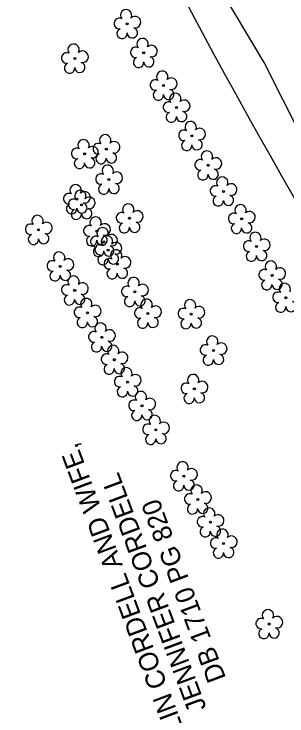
# Model space of a CAD drawing. Extents: x 472260 to 482161, y 489063 to 507124.
# Drawn here: x 478541.4 to 478630.7, y 494255.5 to 494485.4 of the extents above; entities that cross this region are included whole.
import ezdxf

# ---------------------------------------------------------------- set-up
doc = ezdxf.new("R2010")
doc.units = 0
for name, color, linetype in [('Exist Structure Minor Drop Inlet Cogo Elevation', 7, 'Continuous'), ('Prop Drainage Structure Drop Inlet Grate 2 Wide Slots and Flat Grates 840 20 Label', 7, 'Continuous'), ('Prop Drainage Structure Pipe Welded Steel 66in Label', 7, 'Continuous'), ('Prop Drainage Structure Tops and Inverts LABEL', 7, 'Continuous'), ('Scratch_Level_7', 7, 'Continuous')]:
    doc.layers.add(name, color=color, linetype=linetype)

msp = doc.modelspace()

# ---------------------------------------------------------------- linework, layer by layer
at = {"layer": 'Exist Structure Minor Drop Inlet Cogo Elevation'}
for radius in [1948.89, 2048.89]:
    msp.add_arc((480407.9, 495448.91), radius, 192.1328, 219.63873, dxfattribs=at)
at = {"layer": 'Prop Drainage Structure Drop Inlet Grate 2 Wide Slots and Flat Grates 840 20 Label'}
for p, q in [((478578.46, 494482.11), (478578.46, 494482.11)), ((478583.85, 494472.65), (478583.85, 494472.65)), ((478561.3, 494470.8), (478561.3, 494470.8)), ((478590.33, 494461.95), (478590.33, 494461.95)), ((478594.56, 494454.73), (478594.56, 494454.73)), ((478599.61, 494445.48), (478599.61, 494445.48)), ((478571.63, 494441.14), (478571.63, 494441.14)), ((478564.54, 494439.55), (478564.54, 494439.55)), ((478604.92, 494435.83), (478604.92, 494435.83)), ((478572.48, 494431.16), (478572.48, 494431.16)), ((478609.93, 494427.29), (478609.93, 494427.29)), ((478561.96, 494424.76), (478561.96, 494424.76)), ((478563.51, 494422.92), (478563.51, 494422.92)), ((478579.21, 494418.47), (478579.21, 494418.47)), ((478615.9, 494418.27), (478615.9, 494418.27)), ((478549.48, 494414.72), (478549.48, 494414.72)), ((478568.53, 494414.22), (478568.53, 494414.22)), ((478570.78, 494410.72), (478570.78, 494410.72)), ((478572.24, 494408.07), (478572.24, 494408.07)), ((478620.77, 494409.2), (478620.77, 494409.2)), ((478556.56, 494402.74), (478556.56, 494402.74)), ((478575.22, 494403.44), (478575.22, 494403.44)), ((478625.83, 494399.79), (478625.83, 494399.79)), ((478561.28, 494394.88), (478561.28, 494394.88)), ((478580.94, 494394.39), (478580.94, 494394.39)), ((478630.37, 494392.48), (478630.37, 494392.48)), ((478565.44, 494387.53), (478565.44, 494387.53)), ((478585.2, 494387.3), (478585.2, 494387.3)), ((478599.41, 494387.12), (478599.41, 494387.12)), ((478570.13, 494379.5), (478570.13, 494379.5)), ((478606.67, 494375.21), (478606.67, 494375.21)), ((478574.25, 494372.18), (478574.25, 494372.18)), ((478578.58, 494364.85), (478578.58, 494364.85)), ((478600.42, 494362.64), (478600.42, 494362.64)), ((478583.3, 494357.08), (478583.3, 494357.08)), ((478587.84, 494349.24), (478587.84, 494349.24)), ((478596.98, 494334.04), (478596.98, 494334.04)), ((478601.53, 494326.43), (478601.53, 494326.43)), ((478605.66, 494318.95), (478605.66, 494318.95)), ((478609.99, 494311.97), (478609.99, 494311.97)), ((478624.87, 494285.63), (478624.87, 494285.63))]:
    msp.add_line(p, q, dxfattribs=at)
for centre in [(478578.46, 494482.11), (478583.85, 494472.65), (478561.3, 494470.8), (478590.33, 494461.95), (478594.56, 494454.73), (478599.61, 494445.48), (478571.63, 494441.14), (478564.54, 494439.55), (478604.92, 494435.83), (478572.48, 494431.16), (478609.93, 494427.29), (478561.96, 494424.76), (478563.51, 494422.92), (478579.21, 494418.47), (478615.9, 494418.27), (478549.48, 494414.72), (478568.53, 494414.22), (478570.78, 494410.72), (478572.24, 494408.07), (478620.77, 494409.2), (478575.22, 494403.44), (478556.56, 494402.74), (478625.83, 494399.79), (478561.28, 494394.88), (478580.94, 494394.39), (478630.37, 494392.48), (478565.44, 494387.53), (478585.2, 494387.3), (478599.41, 494387.12), (478570.13, 494379.5), (478606.67, 494375.21), (478574.25, 494372.18), (478578.58, 494364.85), (478600.42, 494362.64), (478583.3, 494357.08), (478587.84, 494349.24), (478596.98, 494334.04), (478601.53, 494326.43), (478605.66, 494318.95), (478609.99, 494311.97), (478624.87, 494285.63)]:
    msp.add_circle(centre, 0.326, dxfattribs=at)
for centre, radius, start, end in [((478578.08, 494484.98), 1.86, 330.1651, 219.7134), ((478575.85, 494482.26), 1.73, 62.6636, 279.3457), ((478581.01, 494482.7), 1.9, 257.1011, 134.1999), ((478576.76, 494478.99), 1.69, 111.5671, 6.231), ((478580.13, 494479.21), 1.7, 181.2822, 74.56), ((478583.47, 494475.52), 1.86, 330.1651, 219.7134), ((478560.91, 494473.68), 1.86, 330.1651, 219.7134), ((478586.4, 494473.24), 1.9, 257.1011, 134.1999), ((478558.69, 494470.96), 1.73, 62.6636, 279.3457), ((478563.85, 494471.39), 1.9, 257.1011, 134.1999), ((478581.25, 494472.8), 1.73, 62.6636, 279.3457), ((478582.15, 494469.53), 1.69, 111.5671, 6.231), ((478585.53, 494469.75), 1.7, 181.2822, 74.56), ((478559.6, 494467.68), 1.69, 111.5671, 6.231), ((478562.97, 494467.9), 1.7, 181.2822, 74.56), ((478589.94, 494464.83), 1.86, 330.1651, 219.7134), ((478587.72, 494462.11), 1.73, 62.6636, 279.3457), ((478592.88, 494462.54), 1.9, 257.1011, 134.1999), ((478588.63, 494458.83), 1.69, 111.5671, 6.231), ((478592, 494459.05), 1.7, 181.2822, 74.56), ((478594.18, 494457.6), 1.86, 330.1651, 219.7134), ((478591.96, 494454.88), 1.73, 62.6636, 279.3457), ((478597.11, 494455.31), 1.9, 257.1011, 134.1999), ((478592.86, 494451.6), 1.69, 111.5671, 6.231), ((478596.24, 494451.83), 1.7, 181.2822, 74.56), ((478599.23, 494448.35), 1.86, 330.1651, 219.7134), ((478597.01, 494445.63), 1.73, 62.6636, 279.3457), ((478602.16, 494446.07), 1.9, 257.1011, 134.1999), ((478571.24, 494444.01), 1.86, 330.1651, 219.7134), ((478564.15, 494442.42), 1.86, 330.1651, 219.7134), ((478569.02, 494441.29), 1.73, 62.6636, 279.3457), ((478574.17, 494441.73), 1.9, 257.1011, 134.1999), ((478597.91, 494442.36), 1.69, 111.5671, 6.231), ((478601.28, 494442.58), 1.7, 181.2822, 74.56), ((478561.93, 494439.7), 1.73, 62.6636, 279.3457), ((478567.09, 494440.14), 1.9, 257.1011, 134.1999), ((478604.53, 494438.71), 1.86, 330.1651, 219.7134), ((478562.83, 494436.43), 1.69, 111.5671, 6.231), ((478566.21, 494436.65), 1.7, 181.2822, 74.56), ((478569.92, 494438.02), 1.69, 111.5671, 6.231), ((478573.3, 494438.24), 1.7, 181.2822, 74.56), ((478607.47, 494436.42), 1.9, 257.1011, 134.1999), ((478572.09, 494434.04), 1.86, 330.1651, 219.7134), ((478602.31, 494435.99), 1.73, 62.6636, 279.3457), ((478575.03, 494431.75), 1.9, 257.1011, 134.1999), ((478603.21, 494432.71), 1.69, 111.5671, 6.231), ((478606.59, 494432.93), 1.7, 181.2822, 74.56), ((478569.87, 494431.32), 1.73, 62.6636, 279.3457), ((478609.54, 494430.17), 1.86, 330.1651, 219.7134), ((478561.57, 494427.64), 1.86, 330.1651, 219.7134), ((478570.77, 494428.04), 1.69, 111.5671, 6.231), ((478574.15, 494428.26), 1.7, 181.2822, 74.56), ((478607.32, 494427.45), 1.73, 62.6636, 279.3457), ((478612.47, 494427.88), 1.9, 257.1011, 134.1999), ((478559.35, 494424.92), 1.73, 62.6636, 279.3457), ((478563.13, 494425.8), 1.86, 330.1651, 219.7134), ((478564.51, 494425.35), 1.9, 257.1011, 134.1999), ((478560.91, 494423.08), 1.73, 62.6636, 279.3457), ((478566.06, 494423.51), 1.9, 257.1011, 134.1999), ((478608.22, 494424.17), 1.69, 111.5671, 6.231), ((478611.6, 494424.39), 1.7, 181.2822, 74.56), ((478560.25, 494421.64), 1.69, 111.5671, 6.231), ((478563.63, 494421.86), 1.7, 181.2822, 74.56), ((478578.82, 494421.35), 1.86, 330.1651, 219.7134), ((478615.51, 494421.14), 1.86, 330.1651, 219.7134), ((478561.81, 494419.8), 1.69, 111.5671, 6.231), ((478565.19, 494420.02), 1.7, 181.2822, 74.56), ((478576.6, 494418.63), 1.73, 62.6636, 279.3457), ((478581.76, 494419.06), 1.9, 257.1011, 134.1999), ((478613.29, 494418.42), 1.73, 62.6636, 279.3457), ((478618.45, 494418.86), 1.9, 257.1011, 134.1999), ((478549.1, 494417.6), 1.86, 330.1651, 219.7134), ((478568.14, 494417.09), 1.86, 330.1651, 219.7134), ((478546.88, 494414.88), 1.73, 62.6636, 279.3457), ((478552.03, 494415.31), 1.9, 257.1011, 134.1999), ((478565.92, 494414.37), 1.73, 62.6636, 279.3457), ((478570.39, 494413.59), 1.86, 330.1651, 219.7134), ((478571.08, 494414.81), 1.9, 257.1011, 134.1999), ((478577.51, 494415.35), 1.69, 111.5671, 6.231), ((478580.88, 494415.57), 1.7, 181.2822, 74.56), ((478614.19, 494415.15), 1.69, 111.5671, 6.231), ((478617.57, 494415.37), 1.7, 181.2822, 74.56), ((478547.78, 494411.6), 1.69, 111.5671, 6.231), ((478551.16, 494411.82), 1.7, 181.2822, 74.56), ((478566.82, 494411.1), 1.69, 111.5671, 6.231), ((478570.2, 494411.32), 1.7, 181.2822, 74.56), ((478571.85, 494410.94), 1.86, 330.1651, 219.7134), ((478573.33, 494411.31), 1.9, 257.1011, 134.1999), ((478620.39, 494412.08), 1.86, 330.1651, 219.7134), ((478568.17, 494410.87), 1.73, 62.6636, 279.3457), ((478574.79, 494408.66), 1.9, 257.1011, 134.1999), ((478618.17, 494409.36), 1.73, 62.6636, 279.3457), ((478623.32, 494409.79), 1.9, 257.1011, 134.1999), ((478569.08, 494407.6), 1.69, 111.5671, 6.231), ((478569.63, 494408.23), 1.73, 62.6636, 279.3457), ((478572.45, 494407.82), 1.7, 181.2822, 74.56), ((478574.83, 494406.32), 1.86, 330.1651, 219.7134), ((478556.18, 494405.61), 1.86, 330.1651, 219.7134), ((478570.53, 494404.95), 1.69, 111.5671, 6.231), ((478573.91, 494405.17), 1.7, 181.2822, 74.56), ((478577.77, 494404.03), 1.9, 257.1011, 134.1999), ((478619.07, 494406.08), 1.69, 111.5671, 6.231), ((478622.44, 494406.31), 1.7, 181.2822, 74.56), ((478553.96, 494402.89), 1.73, 62.6636, 279.3457), ((478559.11, 494403.33), 1.9, 257.1011, 134.1999), ((478572.61, 494403.6), 1.73, 62.6636, 279.3457), ((478625.44, 494402.67), 1.86, 330.1651, 219.7134), ((478554.86, 494399.62), 1.69, 111.5671, 6.231), ((478558.24, 494399.84), 1.7, 181.2822, 74.56), ((478573.52, 494400.32), 1.69, 111.5671, 6.231), ((478576.89, 494400.54), 1.7, 181.2822, 74.56), ((478623.22, 494399.95), 1.73, 62.6636, 279.3457), ((478628.38, 494400.38), 1.9, 257.1011, 134.1999), ((478560.89, 494397.75), 1.86, 330.1651, 219.7134), ((478580.55, 494397.26), 1.86, 330.1651, 219.7134), ((478558.67, 494395.03), 1.73, 62.6636, 279.3457), ((478563.83, 494395.46), 1.9, 257.1011, 134.1999), ((478583.49, 494394.98), 1.9, 257.1011, 134.1999), ((478624.12, 494396.67), 1.69, 111.5671, 6.231), ((478627.5, 494396.89), 1.7, 181.2822, 74.56), ((478629.99, 494395.35), 1.86, 330.1651, 219.7134), ((478578.33, 494394.54), 1.73, 62.6636, 279.3457), ((478627.77, 494392.63), 1.73, 62.6636, 279.3457), ((478559.57, 494391.75), 1.69, 111.5671, 6.231), ((478562.95, 494391.98), 1.7, 181.2822, 74.56), ((478565.05, 494390.41), 1.86, 330.1651, 219.7134), ((478579.23, 494391.27), 1.69, 111.5671, 6.231), ((478582.61, 494391.49), 1.7, 181.2822, 74.56), ((478584.82, 494390.17), 1.86, 330.1651, 219.7134), ((478567.99, 494388.12), 1.9, 257.1011, 134.1999), ((478587.75, 494387.89), 1.9, 257.1011, 134.1999), ((478599.02, 494390), 1.86, 330.1651, 219.7134), ((478628.67, 494389.36), 1.69, 111.5671, 6.231), ((478632.05, 494389.58), 1.7, 181.2822, 74.56), ((478562.83, 494387.69), 1.73, 62.6636, 279.3457), ((478582.6, 494387.45), 1.73, 62.6636, 279.3457), ((478596.8, 494387.28), 1.73, 62.6636, 279.3457), ((478601.95, 494387.71), 1.9, 257.1011, 134.1999), ((478563.74, 494384.41), 1.69, 111.5671, 6.231), ((478567.11, 494384.63), 1.7, 181.2822, 74.56), ((478583.5, 494384.18), 1.69, 111.5671, 6.231), ((478586.88, 494384.4), 1.7, 181.2822, 74.56), ((478597.7, 494384), 1.69, 111.5671, 6.231), ((478601.08, 494384.22), 1.7, 181.2822, 74.56), ((478569.74, 494382.37), 1.86, 330.1651, 219.7134), ((478567.52, 494379.65), 1.73, 62.6636, 279.3457), ((478572.68, 494380.09), 1.9, 257.1011, 134.1999), ((478571.8, 494376.6), 1.7, 181.2822, 74.56), ((478606.28, 494378.09), 1.86, 330.1651, 219.7134), ((478568.42, 494376.38), 1.69, 111.5671, 6.231), ((478573.87, 494375.05), 1.86, 330.1651, 219.7134), ((478604.06, 494375.37), 1.73, 62.6636, 279.3457), ((478609.21, 494375.8), 1.9, 257.1011, 134.1999), ((478571.65, 494372.34), 1.73, 62.6636, 279.3457), ((478576.8, 494372.77), 1.9, 257.1011, 134.1999), ((478604.96, 494372.09), 1.69, 111.5671, 6.231), ((478608.34, 494372.31), 1.7, 181.2822, 74.56), ((478572.55, 494369.06), 1.69, 111.5671, 6.231), ((478575.92, 494369.28), 1.7, 181.2822, 74.56), ((478578.19, 494367.72), 1.86, 330.1651, 219.7134), ((478575.97, 494365), 1.73, 62.6636, 279.3457), ((478581.12, 494365.43), 1.9, 257.1011, 134.1999), ((478600.03, 494365.51), 1.86, 330.1651, 219.7134), ((478597.81, 494362.79), 1.73, 62.6636, 279.3457), ((478602.97, 494363.23), 1.9, 257.1011, 134.1999), ((478576.87, 494361.72), 1.69, 111.5671, 6.231), ((478580.25, 494361.95), 1.7, 181.2822, 74.56), ((478582.91, 494359.96), 1.86, 330.1651, 219.7134), ((478598.71, 494359.52), 1.69, 111.5671, 6.231), ((478602.09, 494359.74), 1.7, 181.2822, 74.56), ((478580.69, 494357.24), 1.73, 62.6636, 279.3457), ((478585.85, 494357.67), 1.9, 257.1011, 134.1999), ((478581.59, 494353.96), 1.69, 111.5671, 6.231), ((478584.97, 494354.18), 1.7, 181.2822, 74.56), ((478587.46, 494352.12), 1.86, 330.1651, 219.7134), ((478585.23, 494349.4), 1.73, 62.6636, 279.3457), ((478590.39, 494349.83), 1.9, 257.1011, 134.1999), ((478586.14, 494346.12), 1.69, 111.5671, 6.231), ((478589.51, 494346.35), 1.7, 181.2822, 74.56), ((478596.59, 494336.91), 1.86, 330.1651, 219.7134), ((478594.37, 494334.19), 1.73, 62.6636, 279.3457), ((478599.53, 494334.63), 1.9, 257.1011, 134.1999), ((478595.27, 494330.92), 1.69, 111.5671, 6.231), ((478598.65, 494331.14), 1.7, 181.2822, 74.56), ((478601.14, 494329.3), 1.86, 330.1651, 219.7134), ((478598.92, 494326.58), 1.73, 62.6636, 279.3457), ((478604.08, 494327.02), 1.9, 257.1011, 134.1999), ((478599.82, 494323.31), 1.69, 111.5671, 6.231), ((478603.2, 494323.53), 1.7, 181.2822, 74.56), ((478605.27, 494321.82), 1.86, 330.1651, 219.7134), ((478603.05, 494319.1), 1.73, 62.6636, 279.3457), ((478608.21, 494319.54), 1.9, 257.1011, 134.1999), ((478603.96, 494315.83), 1.69, 111.5671, 6.231), ((478607.33, 494316.05), 1.7, 181.2822, 74.56), ((478609.61, 494314.85), 1.86, 330.1651, 219.7134), ((478607.39, 494312.13), 1.73, 62.6636, 279.3457), ((478612.54, 494312.56), 1.9, 257.1011, 134.1999), ((478608.29, 494308.85), 1.69, 111.5671, 6.231), ((478611.67, 494309.07), 1.7, 181.2822, 74.56), ((478624.48, 494288.5), 1.86, 330.1651, 219.7134), ((478622.26, 494285.78), 1.73, 62.6636, 279.3457), ((478627.41, 494286.22), 1.9, 257.1011, 134.1999), ((478623.16, 494282.51), 1.69, 111.5671, 6.231), ((478626.54, 494282.73), 1.7, 181.2822, 74.56)]:
    msp.add_arc(centre, radius, start, end, dxfattribs=at)
at = {"layer": 'Prop Drainage Structure Tops and Inverts LABEL'}
msp.add_lwpolyline([(478815.93, 494173.7), (478799.98, 494194.82), (478777.28, 494222.27), (478752.25, 494257.11), (478745.05, 494272.95), (478737.95, 494282.98), (478724.96, 494297.54), (478708.38, 494326.9), (478687.37, 494360.79), (478664.7, 494392.81), (478641.97, 494432.3), (478623.26, 494469.49), (478605.12, 494499.9)], dxfattribs=at)

# ---------------------------------------------------------------- texts
at = {"layer": 'Prop Drainage Structure Pipe Welded Steel 66in Label'}
msp.add_text('DB 1710 PG 820', height=6.25, rotation=110.469, dxfattribs=at).set_placement((478610.85, 494267.9))
at = {"layer": 'Scratch_Level_7'}
for s, p in [('COLLIN CORDELL AND WIFE,', (478603.02, 494235.26)), ('JENNIFER CORDELL', (478604.48, 494258.18))]:
    msp.add_text(s, height=6.25, rotation=110.469, dxfattribs=at).set_placement(p)

doc.saveas('drawing.dxf')
